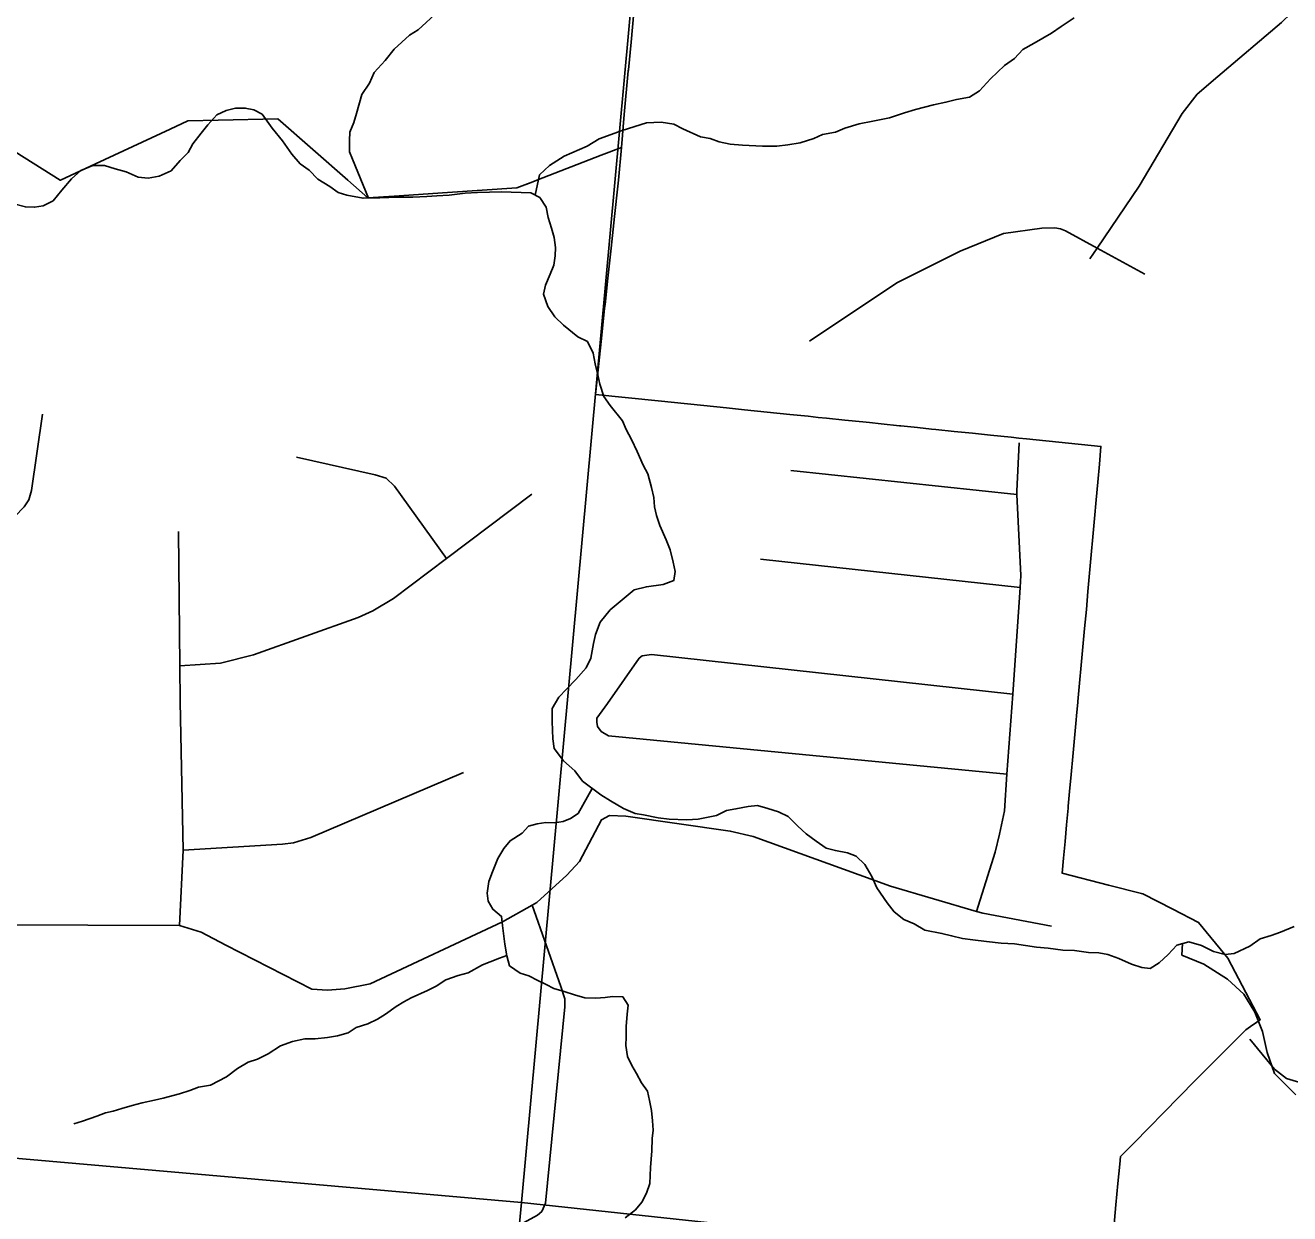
# Model space of a CAD drawing. Extents: x 0 to 34, y -3.9 to 26.2.
# Drawn here: x 4.778 to 5.561, y 19.171 to 19.908 of the extents above; entities that cross this region are included whole.
import ezdxf

# ---------------------------------------------------------------- set-up
doc = ezdxf.new("R2010")
doc.units = 0
for name, color, linetype in [('GM_X_City_Street', 7, 'Continuous'), ('GM_X_Corporation', 7, 'Continuous'), ('GM_X_County_Road', 7, 'Continuous'), ('GM_X_Interchange_Ramps', 7, 'Continuous'), ('GM_X_Minor_River', 7, 'Continuous'), ('GM_X_Section', 7, 'Continuous')]:
    doc.layers.add(name, color=color, linetype=linetype)

msp = doc.modelspace()

# ---------------------------------------------------------------- linework, layer by layer
at = {"layer": 'GM_X_City_Street'}
for p, q in [((5.25226, 19.6319), (5.39235, 19.61708)), ((5.3943, 19.5594), (5.2334, 19.57696))]:
    msp.add_line(p, q, dxfattribs=at)
for points in [[(5.4375, 19.76307), (5.44201, 19.76972), (5.46802, 19.80801), (5.49474, 19.85303), (5.50409, 19.86499), (5.51684, 19.87611), (5.55623, 19.90946), (5.56228, 19.91522), (5.56468, 19.91875), (5.56683, 19.9243), (5.56882, 19.93122), (5.57061, 19.93982), (5.57141, 19.94712), (5.57137, 19.95395), (5.57056, 19.96158), (5.56659, 19.98524)], [(5.26375, 19.71207), (5.31801, 19.74815), (5.35712, 19.76783), (5.38391, 19.77865), (5.40767, 19.782), (5.41586, 19.7822), (5.41926, 19.7816), (5.42245, 19.7804), (5.44201, 19.76972), (5.47148, 19.75361)], [(4.72455, 19.59746), (4.76371, 19.5998), (4.76794, 19.60141), (4.77138, 19.60339), (4.77722, 19.60932), (4.78004, 19.61373), (4.78166, 19.61944), (4.78855, 19.66672)], [(5.36725, 19.35874), (5.37893, 19.39536), (5.3815, 19.40668), (5.38452, 19.42103), (5.38615, 19.44374), (5.38969, 19.49339), (5.39398, 19.55329), (5.3943, 19.5594), (5.39471, 19.56695), (5.39235, 19.61708), (5.39225, 19.61903), (5.39378, 19.64898)], [(5.03882, 19.57737), (5.00662, 19.62215), (5.00145, 19.62723), (4.99467, 19.62931), (4.94602, 19.64011)], [(4.87365, 19.511), (4.89876, 19.51265), (4.91937, 19.51779), (4.98406, 19.54074), (4.99327, 19.54505), (5.00598, 19.55268), (5.03882, 19.57737), (5.09183, 19.61721)], [(4.87335, 19.35006), (4.87569, 19.3967), (4.87388, 19.48864), (4.87365, 19.511), (4.87279, 19.59422)], [(5.13857, 19.48762), (5.15825, 19.51557), (5.16018, 19.51704), (5.1659, 19.51802), (5.38969, 19.49339)], [(5.13857, 19.48762), (5.13209, 19.47838), (5.13195, 19.47591), (5.13251, 19.47335), (5.13471, 19.47026), (5.13919, 19.46748), (5.38615, 19.44374)], [(4.87569, 19.3967), (4.93722, 19.40037), (4.94408, 19.40133), (4.95477, 19.40446), (5.04949, 19.44482)], [(4.64683, 19.35064), (4.75959, 19.35045), (4.87335, 19.35006), (4.88691, 19.3459), (4.90225, 19.3379), (4.95541, 19.31065), (4.96525, 19.31001), (4.97589, 19.31087), (4.99151, 19.31386), (5.07366, 19.35229), (5.09188, 19.36259), (5.09483, 19.36425), (5.11347, 19.38122), (5.12127, 19.38974), (5.13483, 19.41558), (5.13982, 19.4181), (5.15006, 19.41782), (5.21467, 19.4085), (5.22899, 19.40508), (5.31392, 19.37432), (5.36725, 19.35874), (5.37114, 19.3576), (5.41379, 19.34962)], [(4.67826, 18.70753), (4.74714, 18.8575), (4.77032, 18.89605), (4.81434, 18.96112), (4.90964, 19.07416), (4.93258, 19.10091), (4.93801, 19.1057), (4.94914, 19.11072), (5.07747, 19.16082), (5.09517, 19.17059), (5.09789, 19.1728), (5.1003, 19.17805), (5.11213, 19.29962), (5.11226, 19.30455), (5.1098, 19.31221), (5.09188, 19.36259)]]:
    msp.add_lwpolyline(points, dxfattribs=at)
at = {"layer": 'GM_X_Corporation'}
msp.add_lwpolyline([(4.77162, 19.82928), (4.79959, 19.81174), (4.79963, 19.81176), (4.82141, 19.82197), (4.86771, 19.84343), (4.87867, 19.84852), (4.87869, 19.84853), (4.89749, 19.84894), (4.93441, 19.84977), (4.97771, 19.81174), (4.99016, 19.80079), (5.00653, 19.8019), (5.03945, 19.80411), (5.08238, 19.80696), (5.09126, 19.81037), (5.09491, 19.8118), (5.13479, 19.82718), (5.1473, 19.83201), (5.14539, 19.81181), (5.14499, 19.80814), (5.1429, 19.78923), (5.14083, 19.76964), (5.13885, 19.75104), (5.13712, 19.7347), (5.13685, 19.7322), (5.13474, 19.71189), (5.13228, 19.68841), (5.13129, 19.6789), (5.17003, 19.67499), (5.20647, 19.6713), (5.21245, 19.6707), (5.22343, 19.66957), (5.25169, 19.66665), (5.26299, 19.66548), (5.26908, 19.66485), (5.27429, 19.66431), (5.2856, 19.66315), (5.2969, 19.66198), (5.30092, 19.66157), (5.30821, 19.66081), (5.31951, 19.65965), (5.32046, 19.65955), (5.33081, 19.65848), (5.33929, 19.65761), (5.34212, 19.65731), (5.35342, 19.65615), (5.36473, 19.65498), (5.37603, 19.65381), (5.38883, 19.65249), (5.39355, 19.652), (5.3983, 19.65151), (5.44435, 19.64683), (5.44338, 19.6359), (5.44238, 19.62463), (5.4414, 19.61368), (5.44037, 19.60214), (5.43937, 19.59082), (5.43837, 19.57968), (5.43736, 19.56834), (5.43635, 19.55696), (5.43536, 19.54581), (5.43427, 19.53403), (5.43323, 19.52271), (5.43219, 19.5114), (5.43115, 19.50008), (5.4301, 19.48877), (5.43007, 19.48837), (5.42928, 19.47988), (5.42906, 19.47745), (5.42802, 19.46614), (5.42698, 19.45482), (5.42593, 19.44351), (5.42498, 19.43313), (5.42413, 19.42395), (5.42402, 19.42276), (5.42307, 19.41239), (5.42211, 19.40202), (5.42115, 19.39164), (5.42031, 19.38253), (5.44897, 19.3751), (5.46944, 19.36981), (5.47027, 19.3696), (5.47034, 19.36957), (5.48883, 19.36012), (5.50485, 19.35194), (5.52292, 19.3297), (5.54311, 19.29163), (5.53886, 19.28868), (5.53851, 19.28844), (5.53412, 19.28539), (5.5206, 19.27185), (5.50312, 19.25433), (5.49243, 19.24343), (5.48377, 19.2346), (5.47372, 19.22435), (5.46531, 19.21578), (5.45958, 19.20994), (5.45644, 19.20682), (5.45601, 19.20211), (5.45492, 19.19027), (5.45369, 19.17686), (5.45174, 19.15566)], dxfattribs=at)
at = {"layer": 'GM_X_County_Road'}
msp.add_lwpolyline([(5.53673, 19.27964), (5.55191, 19.26108), (5.55939, 19.25522), (5.62656, 19.23518)], dxfattribs=at)
at = {"layer": 'GM_X_Interchange_Ramps'}
msp.add_lwpolyline([(4.77162, 19.82928), (4.79959, 19.81174), (4.79963, 19.81176), (4.82141, 19.82197), (4.86771, 19.84343), (4.87867, 19.84852), (4.87869, 19.84853), (4.89749, 19.84894), (4.93441, 19.84977), (4.97771, 19.81174), (4.99016, 19.80079), (5.00653, 19.8019), (5.03945, 19.80411), (5.08238, 19.80696), (5.09073, 19.81015), (5.09126, 19.81037), (5.09491, 19.8118), (5.13479, 19.82718), (5.1473, 19.83201), (5.14896, 19.8524), (5.15152, 19.87952), (5.15158, 19.88012), (5.1532, 19.89734), (5.15494, 19.91577)], dxfattribs=at)
at = {"layer": 'GM_X_Minor_River'}
for points in [[(4.9906, 19.80067), (4.98057, 19.82479), (4.97886, 19.82942), (4.97875, 19.83627), (4.97896, 19.84158), (4.98147, 19.84756), (4.98321, 19.85319), (4.98633, 19.86485), (4.99117, 19.87187), (4.9941, 19.87859), (5.00085, 19.88591), (5.00644, 19.8929), (5.01591, 19.90163), (5.02135, 19.90483), (5.03397, 19.91647)], [(5.09382, 19.80244), (5.09647, 19.81503), (5.10279, 19.82085), (5.11175, 19.82656), (5.12606, 19.83281), (5.13346, 19.83744), (5.14772, 19.84255), (5.16273, 19.84725), (5.17186, 19.84763), (5.1798, 19.84654), (5.18539, 19.84365), (5.19621, 19.83864), (5.20225, 19.83763), (5.20787, 19.83549), (5.21465, 19.83407), (5.22222, 19.83338), (5.23474, 19.83285), (5.24349, 19.83287), (5.25036, 19.83372), (5.25801, 19.83493), (5.26647, 19.83762), (5.27189, 19.84005), (5.27993, 19.84162), (5.28573, 19.84404), (5.29457, 19.84671), (5.30299, 19.84826), (5.31334, 19.85049), (5.32258, 19.85353), (5.3295, 19.85552), (5.34064, 19.85848), (5.3483, 19.86007), (5.35483, 19.86169), (5.36287, 19.86326), (5.3691, 19.86718), (5.37585, 19.8745), (5.38454, 19.88289), (5.39079, 19.88719), (5.39595, 19.89268), (5.40294, 19.89657), (5.41384, 19.90296), (5.41969, 19.90689), (5.42788, 19.91226)], [(4.77161, 19.79698), (4.778, 19.79519), (4.78369, 19.79496), (4.78904, 19.79587), (4.79525, 19.79904), (4.80045, 19.80566), (4.80643, 19.81264), (4.81233, 19.81772), (4.81967, 19.82083), (4.8269, 19.82091), (4.83365, 19.81873), (4.84042, 19.81693), (4.84789, 19.81358), (4.85394, 19.81295), (4.86083, 19.81418), (4.86819, 19.81767), (4.87376, 19.82391), (4.8789, 19.82902), (4.88176, 19.83422), (4.88696, 19.84085), (4.89097, 19.846), (4.89653, 19.85223), (4.90234, 19.85503), (4.90809, 19.85631), (4.91418, 19.85644), (4.91946, 19.85546), (4.92467, 19.85258), (4.93079, 19.84396), (4.93732, 19.83609), (4.94308, 19.82787), (4.94816, 19.82196), (4.9537, 19.81792), (4.95918, 19.81238), (4.96661, 19.80789), (4.97179, 19.80425), (4.97704, 19.80251), (4.98722, 19.80057), (4.99749, 19.8009), (5.0032, 19.80104), (5.0089, 19.80118), (5.01803, 19.80119), (5.02678, 19.80158), (5.03288, 19.80209), (5.0405, 19.80253), (5.05042, 19.80364), (5.05804, 19.80409), (5.07288, 19.80461), (5.09109, 19.80385), (5.09668, 19.80096), (5.10063, 19.79509), (5.10189, 19.78858), (5.10391, 19.78203), (5.10559, 19.77626), (5.10648, 19.77014), (5.10627, 19.76483), (5.10529, 19.75917), (5.10317, 19.75355), (5.10025, 19.74683), (5.09888, 19.74119), (5.10162, 19.73347), (5.10593, 19.72721), (5.11143, 19.72204), (5.12026, 19.71483), (5.12623, 19.71192), (5.12974, 19.70455), (5.131, 19.69804), (5.13263, 19.69112), (5.13392, 19.68537), (5.13628, 19.67767), (5.14024, 19.67218), (5.14785, 19.66274), (5.15029, 19.65732), (5.15347, 19.65111), (5.15698, 19.64374), (5.16082, 19.63521), (5.16365, 19.62978), (5.16598, 19.62132), (5.16726, 19.61518), (5.16779, 19.60946), (5.1691, 19.60408), (5.17113, 19.59791), (5.17496, 19.58901), (5.17738, 19.58283), (5.17936, 19.57514), (5.18065, 19.56939), (5.17966, 19.56372), (5.17311, 19.56134), (5.16279, 19.55986), (5.15511, 19.5579), (5.14647, 19.55066), (5.14019, 19.5456)], [(5.14019, 19.5456), (5.13418, 19.53787), (5.13123, 19.53039), (5.12986, 19.52474), (5.12837, 19.51568), (5.12547, 19.50972), (5.1191, 19.50238), (5.11317, 19.49654), (5.10841, 19.49142), (5.10433, 19.48437), (5.1044, 19.47638), (5.10474, 19.46572), (5.10564, 19.4596), (5.11142, 19.45214), (5.11839, 19.44577), (5.12308, 19.43949), (5.13453, 19.43103), (5.14047, 19.42736), (5.14863, 19.42246), (5.15574, 19.41951), (5.16102, 19.41853), (5.17006, 19.41663), (5.17688, 19.41597), (5.18788, 19.41551), (5.19474, 19.41599), (5.20622, 19.41817), (5.21243, 19.42133), (5.21817, 19.42223), (5.22583, 19.42382), (5.23155, 19.42434), (5.23794, 19.42255), (5.24469, 19.42037), (5.25066, 19.41746), (5.25651, 19.41152), (5.26164, 19.40674), (5.26792, 19.4023), (5.27421, 19.39785), (5.27985, 19.39648), (5.2874, 19.39503), (5.29263, 19.39291), (5.29813, 19.38774), (5.3024, 19.38034), (5.30554, 19.37337), (5.31201, 19.36397), (5.31636, 19.35847), (5.32225, 19.35366), (5.32861, 19.35112), (5.33529, 19.34704), (5.34585, 19.34508), (5.35187, 19.34369), (5.35864, 19.34189), (5.36508, 19.34124), (5.3734, 19.34013), (5.38247, 19.339), (5.39082, 19.33865), (5.40442, 19.33656), (5.41161, 19.33589), (5.42068, 19.33475), (5.42789, 19.33445), (5.43659, 19.33332), (5.44304, 19.33306), (5.4487, 19.33206), (5.45544, 19.3295), (5.46329, 19.32613), (5.46966, 19.32397), (5.47496, 19.32337), (5.48042, 19.32694), (5.48594, 19.33203), (5.49149, 19.33788), (5.49879, 19.33986), (5.50668, 19.33763), (5.51413, 19.3339), (5.52128, 19.33208), (5.52701, 19.33261), (5.53668, 19.33715), (5.54295, 19.34183), (5.54987, 19.34382), (5.55565, 19.34586), (5.56415, 19.34931)], [(5.12916, 19.435), (5.12039, 19.41946), (5.11571, 19.41623), (5.11108, 19.41452), (5.10572, 19.4136), (5.10041, 19.41382), (5.09505, 19.41291), (5.08968, 19.41161), (5.08571, 19.40721), (5.07831, 19.40258), (5.07432, 19.3978), (5.07065, 19.39149), (5.06729, 19.38327), (5.06515, 19.37727), (5.0641, 19.3701), (5.06467, 19.36513), (5.06751, 19.36007), (5.07304, 19.35566), (5.07357, 19.34993), (5.07445, 19.34344), (5.07502, 19.33847), (5.07625, 19.3312), (5.07791, 19.32505), (5.08457, 19.32059), (5.08983, 19.31885), (5.09541, 19.31596), (5.10063, 19.31346), (5.10547, 19.31097), (5.11186, 19.30919), (5.11824, 19.30702), (5.12463, 19.30524), (5.13146, 19.30495), (5.13718, 19.30548), (5.14176, 19.30605), (5.14821, 19.30578), (5.15143, 19.3007), (5.15083, 19.29503), (5.15015, 19.28745), (5.15027, 19.28098), (5.15006, 19.27567), (5.15093, 19.26879), (5.15376, 19.26335), (5.1566, 19.25829), (5.15979, 19.25246), (5.16339, 19.24737), (5.16468, 19.24161), (5.16596, 19.23548), (5.16647, 19.22899), (5.167, 19.22327), (5.16641, 19.21797), (5.16611, 19.21038), (5.16533, 19.20015), (5.16494, 19.19028), (5.1628, 19.18429), (5.15992, 19.17871), (5.15593, 19.17393), (5.14965, 19.16887)], [(5.49482, 19.33878), (5.49456, 19.3317), (5.50812, 19.32612), (5.52274, 19.31671), (5.53281, 19.3074), (5.53981, 19.29624), (5.54452, 19.28436), (5.54731, 19.27139), (5.552, 19.25837), (5.56503, 19.24519)], [(5.07621, 19.33147), (5.07164, 19.32987), (5.06584, 19.32745), (5.06122, 19.32574), (5.05228, 19.32079), (5.04614, 19.31914), (5.03843, 19.31642), (5.03257, 19.31249), (5.02714, 19.30967), (5.01708, 19.30515), (5.01242, 19.30268), (5.00775, 19.29983), (5.00111, 19.29517), (4.99604, 19.29196), (4.99023, 19.28916), (4.98292, 19.2868), (4.97785, 19.28359), (4.97131, 19.28158), (4.96519, 19.28069), (4.95756, 19.27987), (4.9511, 19.27976), (4.94343, 19.27817), (4.93611, 19.27544), (4.92831, 19.27044), (4.92172, 19.26729), (4.91594, 19.26525), (4.90933, 19.26135), (4.90267, 19.2563), (4.89258, 19.25102), (4.88531, 19.2498), (4.87991, 19.24774), (4.87337, 19.24573), (4.86339, 19.24311), (4.85802, 19.24181), (4.85035, 19.24023), (4.84421, 19.23858), (4.83767, 19.23657), (4.83228, 19.2349), (4.82768, 19.23395), (4.82228, 19.23189), (4.81342, 19.22884), (4.80804, 19.22716)]]:
    msp.add_lwpolyline(points, dxfattribs=at)
at = {"layer": 'GM_X_Section'}
for points in [[(4.17379, 20.28139), (5.17784, 20.1897), (5.08525, 19.17848), (4.07507, 19.26688)], [(5.17784, 20.1897), (6.17584, 20.09891), (6.07269, 19.07201), (5.08525, 19.17848)], [(4.07507, 19.26688), (5.08525, 19.17848), (4.98981, 18.17527), (3.97441, 18.26756)], [(5.08525, 19.17848), (6.07269, 19.07201), (5.97419, 18.06774), (4.98981, 18.17527)]]:
    msp.add_lwpolyline(points, close=True, dxfattribs=at)

doc.saveas('drawing.dxf')
